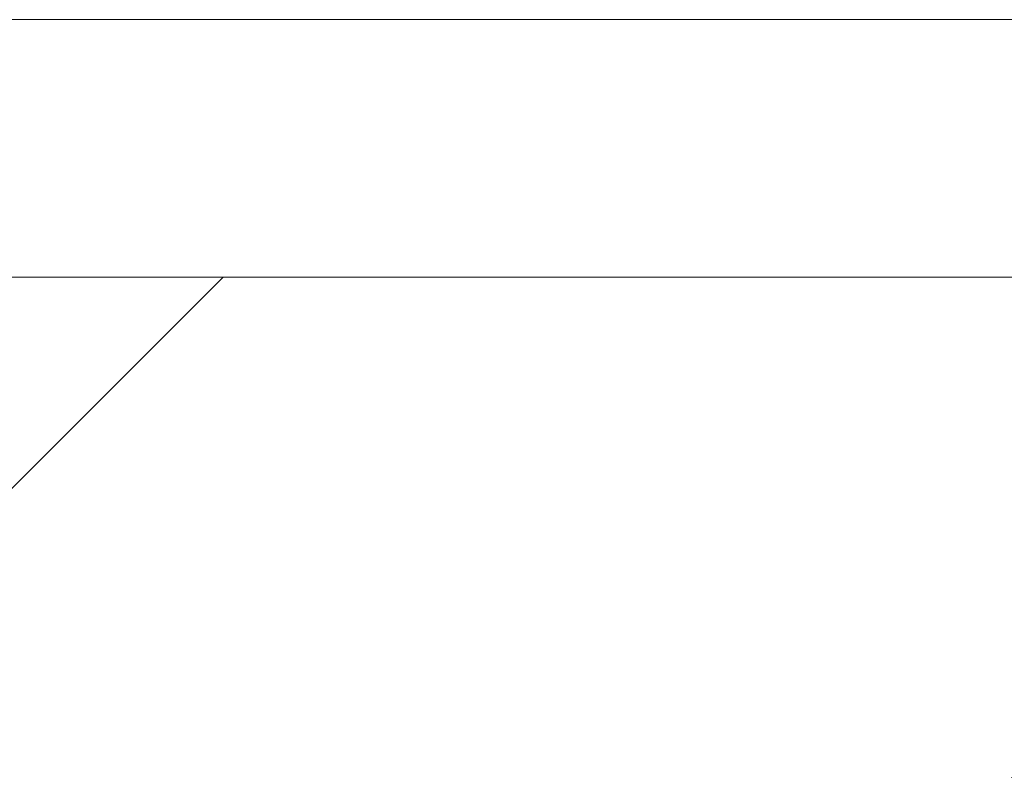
# Model space of a CAD drawing. Header units: millimetres. Extents: x -21522 to 77796, y -25697 to 15217.
# Tile 563 of 656: x -136 to -25, y 11690 to 11775. Entities that reach past the tile are written whole.
import ezdxf

# ---------------------------------------------------------------- set-up
doc = ezdxf.new("R2010")
doc.units = ezdxf.units.MM
doc.layers.add('A-WALL', color=113, linetype='Continuous', lineweight=13)
doc.layers.add('A-WALL-PATT', color=111, linetype='Continuous', lineweight=13)

msp = doc.modelspace()

# ---------------------------------------------------------------- hatches: boundary and pattern name
at = {"layer": 'A-WALL-PATT'}
h = msp.add_hatch(dxfattribs=at)
h.set_pattern_fill('FP_1', color=30, style=0, pattern_type=2)
h.set_pattern_definition([(45, (0, 0), (-112.2532, 112.2532), []), (45, (39.69, 0), (0, 224.5064), []), (45, (-39.69, 0), (0, 224.5064), [])])
h.paths.add_polyline_path([(17414.91, 11685.98), (17415, 11685.98), (17415, 11729.98), (17413.5, 11729.98), (17413.5, 11730.98), (17346, 11730.98), (17346, 11745.98), (16644, 11745.98), (16644, 11730.98), (16576.5, 11730.98), (16576.5, 11729.98), (16575, 11729.98), (16575, 11685.98), (17370, 11685.98)])
h.paths.add_polyline_path([(7817.45, 11685.98), (7817.45, 11729.98), (7815.95, 11729.98), (7815.95, 11730.98), (7748.45, 11730.98), (7748.45, 11745.98), (6940.89, 11745.98), (6940.89, 11730.98), (6873.39, 11730.98), (6873.39, 11729.98), (6871.89, 11729.98), (6871.89, 11685.98), (7772.45, 11685.98)])
h.paths.add_polyline_path([(13575, 11685.98), (13575, 11729.98), (13573.5, 11729.98), (13573.5, 11730.98), (13506, 11730.98), (13506, 11745.98), (12747.17, 11745.98), (12747.17, 11730.98), (12679.67, 11730.98), (12679.67, 11729.98), (12678.17, 11729.98), (12678.17, 11685.98), (13530, 11685.98)])
h.paths.add_polyline_path([(5871.89, 11685.98), (5871.89, 11729.98), (5870.39, 11729.98), (5870.39, 11730.98), (5802.89, 11730.98), (5802.89, 11745.98), (4995.33, 11745.98), (4995.33, 11730.98), (4927.83, 11730.98), (4927.83, 11729.98), (4926.33, 11729.98), (4926.33, 11685.98), (5848.42, 11685.98)])
h.paths.add_polyline_path([(9635, 11685.98), (9678.17, 11685.98), (9678.17, 11729.98), (9676.67, 11729.98), (9676.67, 11730.98), (9609.17, 11730.98), (9609.17, 11745.98), (8886.45, 11745.98), (8886.45, 11730.98), (8818.95, 11730.98), (8818.95, 11729.98), (8817.45, 11729.98), (8817.45, 11685.98), (9613.17, 11685.98)])
h.paths.add_polyline_path([(85.62, 11685.98), (85.62, 11729.98), (84.12, 11729.98), (84.12, 11730.98), (16.62, 11730.98), (16.62, 11745.98), (-742.01, 11745.98), (-742.01, 11730.98), (-809.51, 11730.98), (-809.51, 11729.98), (-811.01, 11729.98), (-811.01, 11685.98), (40.62, 11685.98)])
h.paths.add_polyline_path([(-3811.01, 11685.98), (-3811.01, 11729.98), (-3812.51, 11729.98), (-3812.51, 11730.98), (-3880.01, 11730.98), (-3880.01, 11745.98), (-4261.01, 11745.98), (-4261.01, 11685.98), (-3856.01, 11685.98)])
h.paths.add_polyline_path([(3926.33, 11685.98), (3926.33, 11729.98), (3924.83, 11729.98), (3924.83, 11730.98), (3857.33, 11730.98), (3857.33, 11745.98), (3154.62, 11745.98), (3154.62, 11730.98), (3087.12, 11730.98), (3087.12, 11729.98), (3085.62, 11729.98), (3085.62, 11685.98), (3881.33, 11685.98)])
h.paths.add_polyline_path([(21974.18, 11685.98), (21974.18, 11745.98), (20434, 11745.98), (20434, 11730.98), (20366.5, 11730.98), (20366.5, 11729.98), (20365, 11729.98), (20365, 11685.98), (21915, 11685.98)])
h.paths.add_polyline_path([(19220, 11685.98), (19365, 11685.98), (19365, 11729.98), (19363.5, 11729.98), (19363.5, 11730.98), (19296, 11730.98), (19296, 11745.98), (18484, 11745.98), (18484, 11730.98), (18416.5, 11730.98), (18416.5, 11729.98), (18415, 11729.98), (18415, 11685.98), (19077.51, 11685.98)])

# ---------------------------------------------------------------- linework, layer by layer
at = {"layer": 'A-WALL', "color": 30}
for p, q in [((16.62, 11774.98), (-742.01, 11774.98)), ((16.62, 11745.98), (-742.01, 11745.98))]:
    msp.add_line(p, q, dxfattribs=at)

doc.saveas('drawing.dxf')
